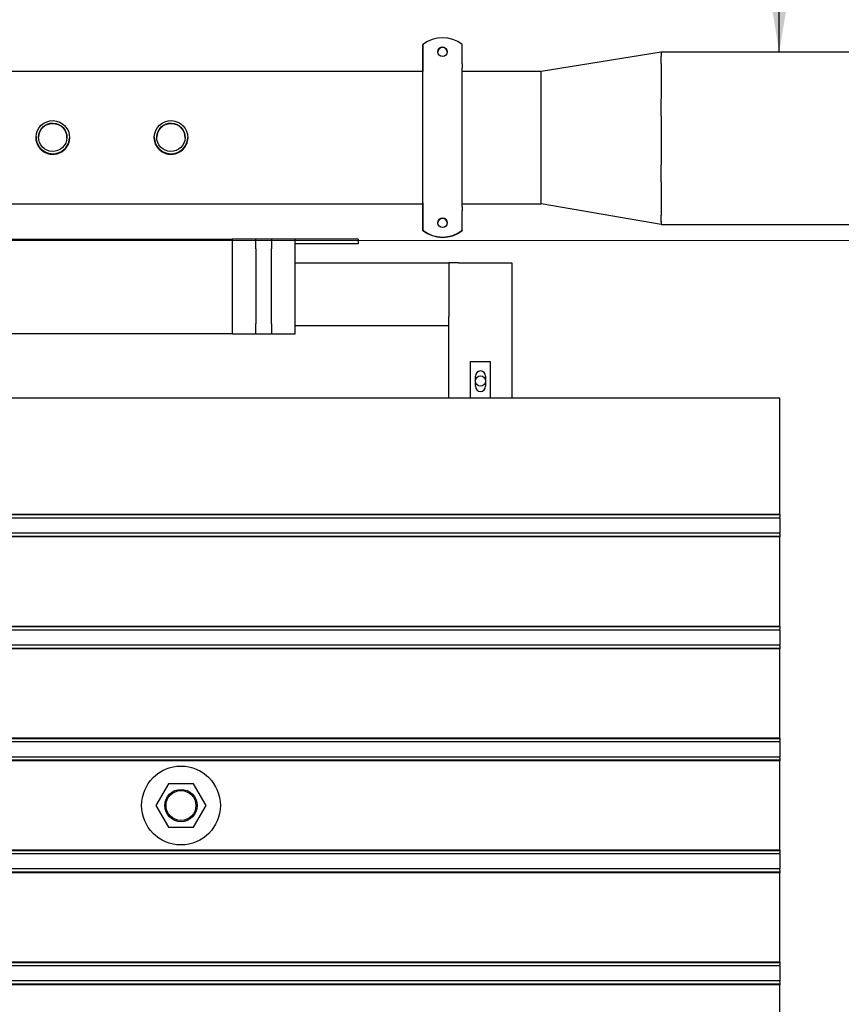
# Model space of a CAD drawing. Extents: x -89225 to 110569, y 13360 to 87647.
# Tile 294 of 478: x 33824 to 34866, y 82969 to 84218. Entities that reach past the tile are written whole.
import ezdxf

# ---------------------------------------------------------------- set-up
doc = ezdxf.new("R2010")
doc.units = 0
for name, color, linetype in [('Beluchtingstank', 253, 'Continuous'), ('Iv-Lines 035', 4, 'Continuous'), ('Iv-Lines 035 @ 100', 4, 'Continuous')]:
    doc.layers.add(name, color=color, linetype=linetype)
doc.styles.add('ISO', font='ISO.SHX')

# ---------------------------------------------------------------- blocks, each defined once
blk = doc.blocks.new('Leidingwerk beluchtingsinstallatie')
for p, q in [((1281656.8, -920071.7), (1281656.8, -920047.3)), ((1281656.8, -920047.5), (1281656.8, -920047.3)), ((1281656.8, -920047.5), (1281656.8, -920071.9)), ((1281656.8, -920047.6), (1281656.8, -920072)), ((1281656.8, -920047.6), (1281656.8, -920047.8)), ((1281656.8, -920072.2), (1281656.8, -920047.8)), ((1281706.8, -920071.7), (1281706.8, -920047.3)), ((1281806.8, -920081.1), (1281959.2, -920056.4)), ((1281959.2, -920056.4), (1282427.7, -920056.4)), ((1277839.2, -920081.1), (1281656.8, -920081.1)), ((1281706.8, -920081.1), (1281806.8, -920081.1)), ((1281166, -920164.3), (1281166, -920164.5)), ((1281166, -920164.5), (1281166, -920164.6)), ((1281208.4, -920165.4), (1281208.4, -920165.6)), ((1281208.4, -920165.6), (1281208.4, -920165.8)), ((1281316, -920164.3), (1281316, -920164.5)), ((1281316, -920164.5), (1281316, -920164.6)), ((1281358.4, -920165.4), (1281358.4, -920165.6)), ((1281358.4, -920165.6), (1281358.4, -920165.8)), ((1277839.2, -920249.4), (1281656.8, -920249.4)), ((1281706.8, -920249.4), (1281806.8, -920249.4)), ((1281959.2, -920275.5), (1281806.8, -920249.4)), ((1281656.8, -920282.7), (1281656.8, -920258.3)), ((1281656.8, -920258.4), (1281656.8, -920282.8)), ((1281656.8, -920258.6), (1281656.8, -920283)), ((1281656.8, -920283.1), (1281656.8, -920258.7)), ((1281706.8, -920282.7), (1281706.8, -920258.3)), ((1281656.8, -920282.8), (1281656.8, -920282.7)), ((1281656.8, -920283), (1281656.8, -920283.1)), ((1281706.8, -920282.8), (1281706.8, -920282.7)), ((1281706.8, -920282.8), (1281706.8, -920283)), ((1281706.8, -920283), (1281706.8, -920283.1)), ((1281959.2, -920275.5), (1283115.2, -920275.5))]:
    blk.add_line(p, q)
for centre, major_axis, ratio, start_param, end_param in [((1281681.8, -920078.5), (40, -0.3), 0.999567, 0.902158, 2.252421), ((1281681.8, -920078.8), (-40, 0.3), 0.999567, 5.393984, 5.394014), ((1281681.8, -920056.7), (6, -0.04), 0.999567, 0.012261, 3.129332), ((1281681.8, -920056.8), (-6, 0.04), 0.999567, 3.166116, 6.258662), ((1281681.8, -920057), (-6, 0.04), 0.999567, 3.178383, 6.246395), ((1281959.2, -920166), (0, 109.5), 0.000191, 5.754095, 5.968045), ((1281656.8, -920071.6), (0, -5), 0.000191, 4.741805, 6.179442), ((1281656.8, -920071.6), (0, -10), 0.000191, 4.741805, 6.179442), ((1281656.8, -920072.3), (0, 10), 0.000191, 3.643116, 4.741803), ((1281656.8, -920072.3), (0, -5), 0.000191, 0.162576, 1.600213), ((1281706.8, -920071.6), (0, -5), 0.000191, 4.741805, 6.179442), ((1281656.8, -920165.2), (0, -89.1), 0.000191, 0.162576, 3.037849), ((1281656.8, -920165.2), (0, 89.1), 0.000191, 0.162576, 0.336844), ((1281656.8, -920165.2), (0, 84.1), 0.000191, 3.304169, 6.179442), ((1281706.8, -920165.2), (0, -89.1), 0.000191, 0.162576, 3.037849), ((1281806.8, -920165.2), (0, -84.1), 0.000191, 0, 3.141593), ((1281959.2, -920166), (0, 109.5), 0.000191, 4.968697, 5.182647), ((1281187.2, -920165.2), (18, -0.5), 0.999976, 0.009722, 3.131871), ((1281337.2, -920165.2), (18, -0.5), 0.999976, 0.009722, 3.131871), ((1281187.2, -920165), (-21.2, 0.6), 0.999976, 0, 3.141593), ((1281187.2, -920165), (-21.2, 0.6), 0.999976, 6.273344, 9.43462), ((1281187.2, -920165.2), (-21.2, 0.6), 0.999976, 0, 3.141593), ((1281337.2, -920165), (-21.2, 0.6), 0.999976, 0, 3.141593), ((1281337.2, -920165.2), (-21.2, 0.6), 0.999976, 0, 3.141593), ((1281337.2, -920165), (-21.2, 0.6), 0.999976, 6.273344, 9.43462), ((1281959.2, -920166), (0, 109.5), 0.000191, 4.183297, 4.397247), ((1281656.8, -920258.1), (0, 10), 0.000191, 0.162576, 1.600213), ((1281656.8, -920258.9), (0, 10), 0.000191, 4.741805, 5.966844), ((1281656.8, -920165.2), (0, -89.1), 0.000191, 5.946342, 6.179442), ((1281656.8, -920258.1), (0, 5), 0.000191, 0.162576, 1.600213), ((1281656.8, -920258.9), (0, 5), 0.000191, 4.741805, 6.179442), ((1281706.8, -920258.1), (0, 5), 0.000191, 0.162576, 1.600213), ((1281681.8, -920273.6), (6, -0.04), 0.999567, 0.012261, 3.129332), ((1281681.8, -920273.7), (-6, 0.04), 0.999567, 3.166116, 6.258662), ((1281681.8, -920273.9), (-6, 0.04), 0.999567, 3.178383, 6.246395), ((1281959.2, -920166), (0, -109.5), 0.000191, 0.256308, 0.470258), ((1281681.8, -920251.5), (-40, 0.3), 0.999567, 0.902158, 2.252421), ((1281681.8, -920251.6), (-40, 0.3), 0.999567, 0.902158, 2.252421), ((1281681.8, -920251.8), (40, -0.3), 0.999567, 4.043751, 5.394014), ((1281681.8, -920251.9), (40, -0.3), 0.999567, 4.043751, 5.394014)]:
    blk.add_ellipse(centre, major_axis=major_axis, ratio=ratio, start_param=start_param, end_param=end_param)
for centre, major_axis, ratio in [((1281681.8, -920056.5), (6, -0.04), 0.999567), ((1281187.2, -920164.9), (-21.2, 0.6), 0.999976), ((1281187.2, -920164.9), (-18, 0.5), 0.999976), ((1281337.2, -920164.9), (-21.2, 0.6), 0.999976), ((1281337.2, -920164.9), (-18, 0.5), 0.999976), ((1281681.8, -920273.5), (6, -0.04), 0.999567)]:
    blk.add_ellipse(centre, major_axis=major_axis, ratio=ratio)
for points, knots in [([(1281959.2, -920056.4), (1281959.2, -920056.4), (1281959.2, -920056.4), (1281959.2, -920056.5), (1281959.2, -920056.8), (1281959.2, -920058.6), (1281959.2, -920061.8)], [-17.579505, -17.579505, -17.579505, -17.579505, -17.256446, -17.256446, -17.256446, -14.114244, -14.114244, -14.114244, -14.114244]), ([(1281959.2, -920071.4), (1281959.2, -920072.7), (1281959.2, -920074.1), (1281959.2, -920075.5), (1281959.2, -920080), (1281959.2, -920085.1), (1281959.2, -920090.8), (1281959.2, -920098.5), (1281959.2, -920107), (1281959.2, -920116.3)], [-11.76426, -11.76426, -11.76426, -11.76426, -10.986652, -10.986652, -10.986652, -8.622278, -8.622278, -8.622278, -5.480646, -5.480646, -5.480646, -5.480646]), ([(1281806.8, -920167.7), (1281806.8, -920156.7), (1281806.8, -920145.6), (1281806.8, -920135.3), (1281806.8, -920127.3), (1281806.8, -920119.8), (1281806.8, -920113.1), (1281806.8, -920111.2), (1281806.8, -920109.3), (1281806.8, -920107.5), (1281806.8, -920100.9), (1281806.8, -920095.5), (1281806.8, -920091.2), (1281806.8, -920087.6), (1281806.8, -920084.9), (1281806.8, -920083.3), (1281806.8, -920082), (1281806.8, -920081.3), (1281806.8, -920081.1), (1281806.8, -920081.1), (1281806.8, -920081.1), (1281806.8, -920081.1)], [-26.510086, -26.510086, -26.510086, -26.510086, -23.198038, -23.198038, -23.198038, -20.626758, -20.626758, -20.626758, -19.887131, -19.887131, -19.887131, -17.188978, -17.188978, -17.188978, -14.930308, -14.930308, -14.930308, -13.255044, -13.255044, -13.255044, -12.999098, -12.999098, -12.999098, -12.999098]), ([(1281174, -920153.1), (1281174.1, -920152.9), (1281174.2, -920152.8), (1281175.1, -920151.9), (1281176, -920151.2), (1281178, -920149.8), (1281179.1, -920149.2), (1281181.3, -920148.3), (1281182.5, -920148), (1281184.9, -920147.5), (1281186.1, -920147.4), (1281188.4, -920147.4), (1281189.6, -920147.5), (1281191.9, -920148), (1281193.1, -920148.3), (1281195.4, -920149.2), (1281196.4, -920149.8), (1281198.4, -920151.2), (1281199.4, -920151.9), (1281200.5, -920153.1), (1281200.8, -920153.4), (1281201.1, -920153.8)], [4.108781, 4.108781, 4.108781, 4.108781, 4.152558, 4.152558, 4.498623, 4.498623, 4.844688, 4.844688, 5.190753, 5.190753, 5.536817, 5.536817, 5.882882, 5.882882, 6.228947, 6.228947, 6.575012, 6.575012, 6.921076, 6.921076, 7.061215, 7.061215, 7.061215, 7.061215]), ([(1281324, -920153.1), (1281324.1, -920152.9), (1281324.2, -920152.8), (1281325.1, -920151.9), (1281326, -920151.2), (1281328, -920149.8), (1281329.1, -920149.2), (1281331.3, -920148.3), (1281332.5, -920148), (1281334.9, -920147.5), (1281336.1, -920147.4), (1281338.4, -920147.4), (1281339.6, -920147.5), (1281341.9, -920148), (1281343.1, -920148.3), (1281345.4, -920149.2), (1281346.4, -920149.8), (1281348.4, -920151.2), (1281349.4, -920151.9), (1281350.5, -920153.1), (1281350.8, -920153.4), (1281351.1, -920153.8)], [4.108781, 4.108781, 4.108781, 4.108781, 4.152558, 4.152558, 4.498623, 4.498623, 4.844688, 4.844688, 5.190753, 5.190753, 5.536817, 5.536817, 5.882882, 5.882882, 6.228947, 6.228947, 6.575012, 6.575012, 6.921076, 6.921076, 7.061215, 7.061215, 7.061215, 7.061215]), ([(1281959.2, -920138.2), (1281959.2, -920144.4), (1281959.2, -920150.8), (1281959.2, -920157.2), (1281959.2, -920161.2), (1281959.2, -920165.2), (1281959.2, -920169.2)], [-3.133194, -3.133194, -3.133194, -3.133194, -1.197554, -1.197554, -1.197554, -0.000001, -0.000001, -0.000001, -0.000001]), ([(1281187.2, -920186.8), (1281185.9, -920186.8), (1281184.5, -920186.6), (1281181.8, -920186.1), (1281180.4, -920185.7), (1281177.8, -920184.6), (1281176.6, -920184), (1281174.3, -920182.4), (1281173.2, -920181.5), (1281171.4, -920179.7), (1281170.5, -920178.6), (1281169, -920176.3), (1281168.3, -920175.1), (1281167.3, -920172.7), (1281166.9, -920171.5), (1281166.7, -920170.4)], [0, 0, 0, 0, 0.398893, 0.398893, 0.797786, 0.797786, 1.196678, 1.196678, 1.595571, 1.595571, 1.994408, 1.994408, 2.393244, 2.393244, 2.730035, 2.730035, 2.730035, 2.730035]), ([(1281207.5, -920171.5), (1281207.3, -920172.3), (1281207, -920173), (1281206.1, -920175.1), (1281205.5, -920176.3), (1281203.9, -920178.6), (1281203.1, -920179.7), (1281201.2, -920181.5), (1281200.1, -920182.4), (1281197.8, -920184), (1281196.6, -920184.6), (1281194, -920185.7), (1281192.6, -920186.1), (1281189.9, -920186.6), (1281188.5, -920186.8), (1281187.2, -920186.8)], [10.1424, 10.1424, 10.1424, 10.1424, 10.370424, 10.370424, 10.769261, 10.769261, 11.168097, 11.168097, 11.56699, 11.56699, 11.965883, 11.965883, 12.364776, 12.364776, 12.763668, 12.763668, 12.763668, 12.763668]), ([(1281337.2, -920186.8), (1281335.9, -920186.8), (1281334.5, -920186.6), (1281331.8, -920186.1), (1281330.4, -920185.7), (1281327.8, -920184.6), (1281326.6, -920184), (1281324.3, -920182.4), (1281323.2, -920181.5), (1281321.4, -920179.7), (1281320.5, -920178.6), (1281319, -920176.3), (1281318.3, -920175.1), (1281317.3, -920172.7), (1281316.9, -920171.5), (1281316.7, -920170.4)], [0, 0, 0, 0, 0.398893, 0.398893, 0.797786, 0.797786, 1.196678, 1.196678, 1.595571, 1.595571, 1.994408, 1.994408, 2.393244, 2.393244, 2.730035, 2.730035, 2.730035, 2.730035]), ([(1281357.5, -920171.5), (1281357.3, -920172.3), (1281357, -920173), (1281356.1, -920175.1), (1281355.5, -920176.3), (1281353.9, -920178.6), (1281353.1, -920179.7), (1281351.2, -920181.5), (1281350.1, -920182.4), (1281347.8, -920184), (1281346.6, -920184.6), (1281344, -920185.7), (1281342.6, -920186.1), (1281339.9, -920186.6), (1281338.5, -920186.8), (1281337.2, -920186.8)], [10.1424, 10.1424, 10.1424, 10.1424, 10.370424, 10.370424, 10.769261, 10.769261, 11.168097, 11.168097, 11.56699, 11.56699, 11.965883, 11.965883, 12.364776, 12.364776, 12.763668, 12.763668, 12.763668, 12.763668]), ([(1281806.8, -920249.4), (1281806.8, -920249.4), (1281806.8, -920247.6), (1281806.8, -920244.2), (1281806.8, -920241.7), (1281806.8, -920238.2), (1281806.8, -920233.9), (1281806.8, -920231.7), (1281806.8, -920229.2), (1281806.8, -920226.4), (1281806.8, -920219.9), (1281806.8, -920212.4), (1281806.8, -920204), (1281806.8, -920195.1), (1281806.8, -920185.2), (1281806.8, -920175.2), (1281806.8, -920172.7), (1281806.8, -920170.2), (1281806.8, -920167.7)], [-13.015213, -13.015213, -13.015213, -13.015213, -10.04405, -10.04405, -10.04405, -7.811643, -7.811643, -7.811643, -6.622955, -6.622955, -6.622955, -3.786299, -3.786299, -3.786299, -0.756669, -0.756669, -0.756669, -0.000001, -0.000001, -0.000001, -0.000001]), ([(1281959.2, -920221.3), (1281959.2, -920224.3), (1281959.2, -920227.3), (1281959.2, -920230.1), (1281959.2, -920235.7), (1281959.2, -920240.9), (1281959.2, -920245.7), (1281959.2, -920252.8), (1281959.2, -920258.8), (1281959.2, -920263.5), (1281959.2, -920263.5), (1281959.2, -920263.6), (1281959.2, -920263.6)], [-29.032247, -29.032247, -29.032247, -29.032247, -27.970219, -27.970219, -27.970219, -25.890615, -25.890615, -25.890615, -22.77179, -22.77179, -22.77179, -22.748633, -22.748633, -22.748633, -22.748633]), ([(1281959.2, -920271.9), (1281959.2, -920272.5), (1281959.2, -920273), (1281959.2, -920273.5), (1281959.2, -920274.8), (1281959.2, -920275.5), (1281959.2, -920275.5)], [-20.398649, -20.398649, -20.398649, -20.398649, -19.693565, -19.693565, -19.693565, -17.578807, -17.578807, -17.578807, -17.578807])]:
    blk.add_open_spline(points, degree=3, knots=knots)
blk.add_open_spline([(1281959.2, -920169.2), (1281959.2, -920179.6), (1281959.2, -920190), (1281959.2, -920199.9)], degree=3)
blk = doc.blocks.new('Beluchtingselementen Bosman')
for p, q in [((1272984.4, -854122.8), (1273604.4, -854122.8)), ((1273634.4, -854122.8), (1273604.4, -854122.8)), ((1273604.4, -854122.8), (1273604.4, -854242.8)), ((1273654.4, -854122.8), (1273634.4, -854122.8)), ((1273634.4, -854128.2), (1273634.4, -854122.8)), ((1273684.4, -854122.8), (1273654.4, -854122.8)), ((1273654.4, -854122.8), (1273654.4, -854128.2)), ((1273684.4, -854242.8), (1273684.4, -854122.8)), ((1273764.4, -854122.8), (1273684.4, -854122.8)), ((1273764.4, -854122.8), (1273764.4, -854128.8)), ((1273634.4, -854135.2), (1273634.4, -854128.2)), ((1273634.4, -854135.2), (1273634.4, -854230.4)), ((1273654.4, -854128.2), (1273654.4, -854135.2)), ((1273654.4, -854230.4), (1273654.4, -854135.2)), ((1273764.4, -854128.8), (1273684.4, -854128.8)), ((1273684.4, -854152.8), (1273879.4, -854152.8)), ((1273891.4, -854152.8), (1273879.4, -854152.8)), ((1273879.4, -854152.8), (1273879.4, -854220.8)), ((1273891.4, -854152.8), (1273959.4, -854152.8)), ((1273959.4, -854152.8), (1273959.4, -854324.5)), ((1273879.4, -854232.8), (1273879.4, -854220.8)), ((1273634.4, -854237.4), (1273634.4, -854230.4)), ((1273654.4, -854230.4), (1273654.4, -854237.4)), ((1273879.4, -854232.8), (1273684.4, -854232.8)), ((1273879.4, -854324.5), (1273879.4, -854232.8)), ((1273604.4, -854242.8), (1272984.4, -854242.8)), ((1273604.4, -854242.8), (1273634.4, -854242.8)), ((1273634.4, -854242.8), (1273634.4, -854237.4)), ((1273634.4, -854242.8), (1273654.4, -854242.8)), ((1273654.4, -854237.4), (1273654.4, -854242.8)), ((1273654.4, -854242.8), (1273684.4, -854242.8)), ((1273906.9, -854324.5), (1273906.9, -854277.9)), ((1273906.9, -854277.9), (1273931.9, -854277.9)), ((1273931.9, -854277.9), (1273931.9, -854324.5)), ((1273912.9, -854309.5), (1273912.9, -854296.5)), ((1273925.9, -854296.5), (1273925.9, -854309.5)), ((1274299.4, -854324.5), (1272289.4, -854324.5)), ((1274299.4, -854472), (1274299.4, -854324.5)), ((1274299.4, -854472), (1272289.4, -854472)), ((1274299.4, -854472.7), (1272289.4, -854472.7)), ((1274299.4, -854472), (1274299.4, -854472.7)), ((1274299.4, -854472.7), (1274299.4, -854475.5)), ((1274299.4, -854476.7), (1272289.4, -854476.7)), ((1274299.4, -854476.7), (1274299.4, -854475.5)), ((1274299.4, -854476.7), (1274299.4, -854478.3)), ((1274299.4, -854478.3), (1274299.4, -854494.3)), ((1274299.4, -854495.8), (1272289.4, -854495.8)), ((1274299.4, -854494.3), (1274299.4, -854495.8)), ((1274299.4, -854497.1), (1274299.4, -854495.8)), ((1274299.4, -854497.1), (1274299.4, -854499.9)), ((1274299.4, -854499.9), (1272289.4, -854499.9)), ((1274299.4, -854500.6), (1272289.4, -854500.6)), ((1274299.4, -854499.9), (1274299.4, -854500.6)), ((1274299.4, -854614), (1274299.4, -854500.6)), ((1274299.4, -854614), (1272289.4, -854614)), ((1274299.4, -854614.7), (1272289.4, -854614.7)), ((1274299.4, -854618.7), (1272289.4, -854618.7)), ((1274299.4, -854614), (1274299.4, -854614.7)), ((1274299.4, -854614.7), (1274299.4, -854617.5)), ((1274299.4, -854618.7), (1274299.4, -854617.5)), ((1274299.4, -854618.7), (1274299.4, -854620.3)), ((1274299.4, -854620.3), (1274299.4, -854636.3)), ((1274299.4, -854637.8), (1272289.4, -854637.8)), ((1274299.4, -854641.9), (1272289.4, -854641.9)), ((1274299.4, -854642.6), (1272289.4, -854642.6)), ((1274299.4, -854636.3), (1274299.4, -854637.8)), ((1274299.4, -854639.1), (1274299.4, -854637.8)), ((1274299.4, -854639.1), (1274299.4, -854641.9)), ((1274299.4, -854641.9), (1274299.4, -854642.6)), ((1274299.4, -854756), (1274299.4, -854642.6)), ((1274299.4, -854756), (1272289.4, -854756)), ((1274299.4, -854756.7), (1272289.4, -854756.7)), ((1274299.4, -854756), (1274299.4, -854756.7)), ((1274299.4, -854756.7), (1274299.4, -854759.5)), ((1274299.4, -854760.7), (1274299.4, -854759.5)), ((1274299.4, -854760.7), (1272289.4, -854760.7)), ((1274299.4, -854760.7), (1274299.4, -854762.3)), ((1274299.4, -854762.3), (1274299.4, -854778.3)), ((1274299.4, -854779.8), (1272289.4, -854779.8)), ((1274299.4, -854783.9), (1272289.4, -854783.9)), ((1274299.4, -854784.6), (1272289.4, -854784.6)), ((1274299.4, -854778.3), (1274299.4, -854779.8)), ((1274299.4, -854781.1), (1274299.4, -854779.8)), ((1274299.4, -854781.1), (1274299.4, -854783.9)), ((1274299.4, -854783.9), (1274299.4, -854784.6)), ((1274299.4, -854898), (1274299.4, -854784.6)), ((1273523.4, -854813.8), (1273507.6, -854841.4)), ((1273555.2, -854813.7), (1273523.4, -854813.8)), ((1273571.2, -854841.2), (1273555.2, -854813.7)), ((1273507.6, -854841.4), (1273523.6, -854868.9)), ((1273555.4, -854868.8), (1273571.2, -854841.2)), ((1273523.6, -854868.9), (1273555.4, -854868.8)), ((1274299.4, -854898), (1272289.4, -854898)), ((1274299.4, -854898.7), (1272289.4, -854898.7)), ((1274299.4, -854902.7), (1272289.4, -854902.7)), ((1274299.4, -854898), (1274299.4, -854898.7)), ((1274299.4, -854898.7), (1274299.4, -854901.5)), ((1274299.4, -854902.7), (1274299.4, -854901.5)), ((1274299.4, -854902.7), (1274299.4, -854904.3)), ((1274299.4, -854904.3), (1274299.4, -854920.3)), ((1274299.4, -854921.8), (1272289.4, -854921.8)), ((1274299.4, -854920.3), (1274299.4, -854921.8)), ((1274299.4, -854923.1), (1274299.4, -854921.8)), ((1274299.4, -854925.9), (1272289.4, -854925.9)), ((1274299.4, -854926.6), (1272289.4, -854926.6)), ((1274299.4, -854923.1), (1274299.4, -854925.9)), ((1274299.4, -854925.9), (1274299.4, -854926.6)), ((1274299.4, -855040), (1274299.4, -854926.6)), ((1274299.4, -855040), (1272289.4, -855040)), ((1274299.4, -855040.7), (1272289.4, -855040.7)), ((1274299.4, -855044.7), (1272289.4, -855044.7)), ((1274299.4, -855040), (1274299.4, -855040.7)), ((1274299.4, -855040.7), (1274299.4, -855043.5)), ((1274299.4, -855044.7), (1274299.4, -855043.5)), ((1274299.4, -855044.7), (1274299.4, -855046.3)), ((1274299.4, -855046.3), (1274299.4, -855062.3)), ((1274299.4, -855063.8), (1272289.4, -855063.8)), ((1274299.4, -855067.9), (1272289.4, -855067.9)), ((1274299.4, -855068.6), (1272289.4, -855068.6)), ((1274299.4, -855062.3), (1274299.4, -855063.8)), ((1274299.4, -855065.1), (1274299.4, -855063.8)), ((1274299.4, -855065.1), (1274299.4, -855067.9)), ((1274299.4, -855067.9), (1274299.4, -855068.6)), ((1274299.4, -855182), (1274299.4, -855068.6))]:
    blk.add_line(p, q)
for centre, radius in [((1273919.4, -854302.8), 6.5), ((1273539.4, -854841.3), 50), ((1273539.4, -854841.3), 20.5), ((1273539.4, -854841.3), 19)]:
    blk.add_circle(centre, radius)
for centre, start, end in [((1273919.4, -854296.5), 360, 180), ((1273919.4, -854309.5), 180, 360)]:
    blk.add_arc(centre, 6.5, start, end)
blk = doc.blocks.new('*U71')
blk.add_lwpolyline([(0, 17.211), (0, 0)])
blk.add_solid([(-0.285, 15.503), (0, 17.211), (0.285, 15.503)])
at = {"style": 'ISO'}
blk.add_attdef('NUMMER', (3.146, -0.835), '', height=1.8, dxfattribs=at)
blk = doc.blocks.new('*U544')
at = {"layer": 'Iv-Lines 035 @ 100', "xscale": -100, "yscale": 100, "zscale": 100, "rotation": 180}
blk.add_blockref('*U71', (34787.6, 85898.2), dxfattribs=at)

msp = doc.modelspace()

# ---------------------------------------------------------------- linework, layer by layer
at = {"layer": 'Beluchtingstank', "lineweight": 9, "ltscale": 0.01}
msp.add_line((30135.9, 83937.7), (53025.9, 83937.7), dxfattribs=at)

# ---------------------------------------------------------------- block references
at = {"layer": 'Iv-Lines 035'}
for name, p in [('*U544', (0, 0)), ('Leidingwerk beluchtingsinstallatie', (-1247321.4, 1004233.5)), ('Beluchtingselementen Bosman', (-1239510.9, 938062.2))]:
    msp.add_blockref(name, p, dxfattribs=at)

doc.saveas('drawing.dxf')
